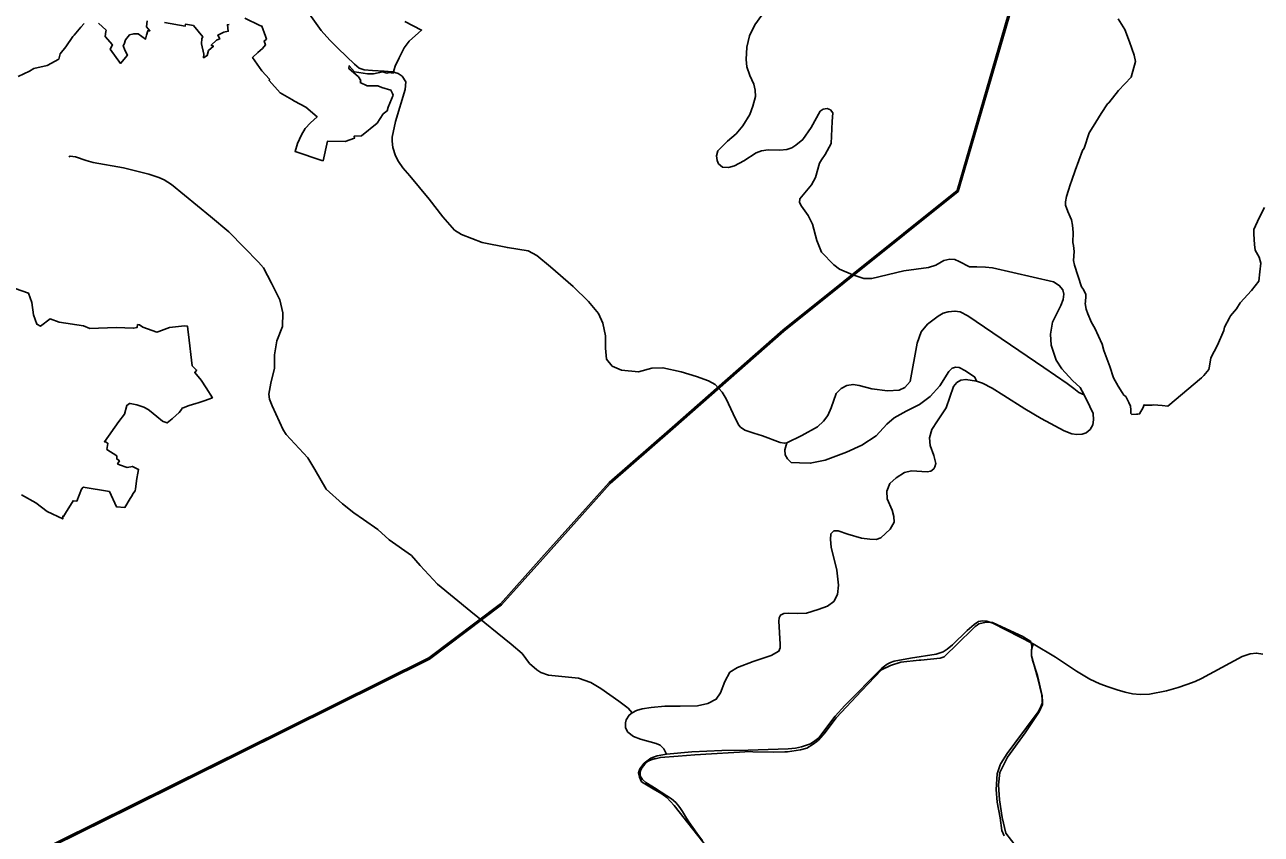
# Model space of a CAD drawing. Extents: x -789162 to -606354, y -1062736 to -945481.
# Drawn here: x -672207 to -668898, y -992852 to -990684 of the extents above; entities that cross this region are included whole.
import ezdxf

# ---------------------------------------------------------------- set-up
doc = ezdxf.new("R2010")
doc.units = 0
for name, color, linetype in [('_SIRSI VZTAHY_ELEKTRICKE VEDENI VN 110 kV S', 7, 'Continuous'), ('_SIRSI VZTAHY_OP vodnich zdroju II stupne', 7, 'Continuous'), ('_SIRSI VZTAHY_SILNICE II TRIDY_STAV', 7, 'Continuous'), ('_SIRSI VZTAHY_SILNICE III TRIDY_STAV', 7, 'Continuous'), ('_SIRSI VZTAHY_USES_NRBC_S', 7, 'Continuous')]:
    doc.layers.add(name, color=color, linetype=linetype)

msp = doc.modelspace()

# ---------------------------------------------------------------- linework, layer by layer
at = {"layer": '_SIRSI VZTAHY_ELEKTRICKE VEDENI VN 110 kV S'}
for points in [[(-669540.1, -990536.5), (-669585.1, -990691.9), (-669649.3, -990912.8), (-669712, -991128.2), (-669855.3, -991243.1), (-670177.9, -991501.7), (-670474.5, -991762.5), (-670643, -991910.2), (-670824, -992112), (-670934.3, -992235.1), (-671126.2, -992379.9), (-671504.7, -992567.7), (-671923, -992775.5), (-672203.9, -992914.7)], [(-669540.1, -990536.5), (-669585.1, -990691.9), (-669649.3, -990912.8), (-669712, -991128.2), (-669855.3, -991243.1), (-670177.9, -991501.7), (-670474.5, -991762.5), (-670643, -991910.2), (-670824, -992112), (-670934.3, -992235.1), (-671126.2, -992379.9), (-671504.7, -992567.7), (-671923, -992775.5), (-672203.9, -992914.7)], [(-669536.3, -990537.6), (-669581.3, -990693), (-669645.5, -990913.9), (-669708.5, -991130.5), (-669852.8, -991246.2), (-670175.3, -991504.8), (-670471.9, -991765.5), (-670640.2, -991913.1), (-670821, -992114.7), (-670931.5, -992238.1), (-671124.1, -992383.3), (-671502.9, -992571.3), (-671921.3, -992779.1), (-672200.3, -992917.4)], [(-669536.3, -990537.6), (-669581.3, -990693), (-669645.5, -990913.9), (-669708.5, -991130.5), (-669852.8, -991246.2), (-670175.3, -991504.8), (-670471.9, -991765.5), (-670640.2, -991913.1), (-670821, -992114.7), (-670931.5, -992238.1), (-671124.1, -992383.3), (-671502.9, -992571.3), (-671921.3, -992779.1), (-672200.3, -992917.4)]]:
    msp.add_lwpolyline(points, dxfattribs=at)
at = {"layer": '_SIRSI VZTAHY_OP vodnich zdroju II stupne'}
for points in [[(-668888.9, -991173.9), (-668903.4, -991201), (-668917.9, -991232.4), (-668917.8, -991245.1), (-668915.3, -991272.2), (-668913.7, -991287.7), (-668903, -991306.2), (-668899.1, -991323), (-668901.6, -991345.9), (-668904.2, -991371), (-668923.4, -991396.1), (-668954.5, -991429.1), (-668963.6, -991444.8), (-668980.1, -991463.8), (-668982.5, -991469.4), (-668995.9, -991494.4), (-668998.1, -991502.8), (-669015, -991542.5), (-669032.4, -991575.8), (-669036.3, -991598.2), (-669038.2, -991607.7), (-669051.4, -991623.1), (-669057.4, -991629.3), (-669147.5, -991705.8), (-669163.2, -991703.8), (-669186.2, -991702.3), (-669189.9, -991703.3), (-669208.1, -991703), (-669211.1, -991701.8), (-669211.6, -991703.4), (-669213.5, -991709.6), (-669223.3, -991726.5), (-669228.3, -991727.2), (-669231.8, -991727.2), (-669243.6, -991727.8), (-669246.6, -991725.2), (-669246.8, -991715.2), (-669247.3, -991705.2), (-669252.1, -991695.5), (-669259.9, -991679.9), (-669265.3, -991675.8), (-669269.8, -991668.7), (-669280.6, -991651.8), (-669292.9, -991630), (-669302.6, -991599.8), (-669318.8, -991556.4), (-669323.5, -991539.3), (-669342.9, -991496.8), (-669351.9, -991481.7), (-669362, -991458.4), (-669366.1, -991446.1), (-669368.6, -991430.8), (-669368.4, -991426.4), (-669367.1, -991410.8), (-669367, -991406.8), (-669373.5, -991393.2), (-669378.9, -991385.8), (-669397.8, -991327.7), (-669400.4, -991315.9), (-669398.1, -991291.5), (-669400.5, -991274.9), (-669401.8, -991267.6), (-669401.2, -991240.1), (-669402.7, -991221.2), (-669405.1, -991206.7), (-669408.8, -991198.6), (-669415.2, -991184), (-669421.8, -991167.2), (-669421.6, -991158.6), (-669418.9, -991143.7), (-669413.9, -991127), (-669409.1, -991112.9), (-669404.7, -991100), (-669395.5, -991074.1), (-669375.8, -991020.8), (-669371.9, -991014.4), (-669357.8, -990973.8), (-669347.6, -990956.2), (-669325.9, -990922.1), (-669308.9, -990896.2), (-669305.6, -990893.1), (-669279.8, -990860.2), (-669245.6, -990824.2), (-669234.6, -990782.4), (-669237.6, -990765.9), (-669250.2, -990729.8), (-669263.1, -990697), (-669280.9, -990668)], [(-670393.2, -992869.7), (-670408, -992849.6), (-670429.9, -992818.6), (-670430, -992818.4), (-670436.1, -992808.8), (-670447.2, -992791.3), (-670452.4, -992783), (-670456.9, -992777.3), (-670461.3, -992771.5), (-670464.9, -992766.9), (-670476.5, -992757), (-670489.1, -992748.8), (-670503.8, -992739.3), (-670512, -992734), (-670517, -992730.8), (-670544.9, -992713.5), (-670553.8, -992705.8), (-670559.3, -992697.5), (-670560.1, -992692.8), (-670559.9, -992686.8), (-670559.3, -992682.2), (-670557.1, -992677.8), (-670555, -992673.4), (-670547.7, -992664.5), (-670541.4, -992658.4), (-670539.1, -992656.1), (-670531.1, -992652.8), (-670522.9, -992650.4), (-670520.6, -992649.8), (-670520.3, -992649.7), (-670505.9, -992646.1), (-670458.4, -992642.9), (-670413.5, -992639.7), (-670265, -992630.4), (-670264.7, -992630.4), (-670258.5, -992631.2), (-670202, -992632.5), (-670173, -992631.5), (-670165.3, -992631.2), (-670130.5, -992625.9), (-670114.3, -992621.6), (-670096.8, -992611.1), (-670086.9, -992603.9), (-670083.1, -992599.7), (-670070.6, -992586.2), (-670068.5, -992583.9), (-670038.5, -992543.7), (-670035.5, -992540.7), (-669968, -992467.6), (-669914.2, -992411.7), (-669890.4, -992399.8), (-669862.4, -992390.8), (-669813.7, -992386), (-669808.9, -992385.6), (-669756.7, -992380.4), (-669746.2, -992376.6), (-669738.8, -992370.2), (-669716.3, -992347.4), (-669663.8, -992295.3), (-669658.3, -992291.8), (-669653.3, -992288.5), (-669634, -992283.8), (-669616.9, -992285.2), (-669568.4, -992307.7), (-669536, -992322.8), (-669533.4, -992323.9), (-669514, -992335.9), (-669513, -992344), (-669511.5, -992348.9), (-669512.4, -992366.5), (-669512.3, -992375.4), (-669510.2, -992386.3), (-669496.5, -992427.1), (-669483.9, -992481.4), (-669483.4, -992498), (-669488.7, -992513), (-669494.6, -992523.8), (-669557.4, -992608.2), (-669578.1, -992636.2), (-669594.9, -992662.7), (-669596.4, -992666.3), (-669604.7, -992690.1), (-669607.2, -992732.3), (-669604.9, -992766.2), (-669596.1, -992808.3), (-669591.6, -992841.7), (-669585.6, -992856.5)]]:
    msp.add_lwpolyline(points, dxfattribs=at)
at = {"layer": '_SIRSI VZTAHY_SILNICE II TRIDY_STAV'}
for points in [[(-671476.1, -990611.1), (-671414, -990699.9), (-671391, -990725.3), (-671368.3, -990747.8), (-671325.2, -990789.6), (-671312.2, -990800), (-671298.5, -990804.8), (-671276.8, -990806.8), (-671245, -990808.4), (-671223.1, -990810.5), (-671207.5, -990815), (-671197.4, -990822.2), (-671187.8, -990837.4), (-671189.5, -990857.8), (-671215.1, -990943.1), (-671223.9, -990985.2), (-671223.9, -990995.8), (-671222.3, -991013.2), (-671215.3, -991035.4), (-671206.9, -991050.5), (-671195.8, -991066.9), (-671176.6, -991089.1), (-671125, -991151.4), (-671088.1, -991198.3), (-671057.4, -991234.1), (-671038.2, -991246.2), (-670983.2, -991266.9), (-670915.6, -991281), (-670859.6, -991289.6), (-670836.9, -991302.2), (-670800.3, -991332.6), (-670739.2, -991385.1), (-670698.1, -991425.7), (-670672, -991457.1), (-670660.4, -991483.3), (-670652.8, -991517.1), (-670652.8, -991550.4), (-670650.3, -991580.1), (-670634.7, -991598.3), (-670610.5, -991609.4), (-670564.5, -991613.9), (-670529.2, -991603.8), (-670499, -991602.5), (-670450.5, -991613.4), (-670409.2, -991626), (-670377.4, -991637.6), (-670359.2, -991647.7), (-670340.6, -991668.4), (-670330, -991686.1), (-670311.3, -991725.9), (-670297, -991755.4), (-670291.2, -991762), (-670279.8, -991769.9), (-670255.5, -991777.9), (-670232.9, -991785.1), (-670185.8, -991803.2), (-670173.4, -991805), (-670167.8, -991803.9)], [(-670167.8, -991803.9), (-670127.7, -991784.2), (-670085.3, -991761.2), (-670069.7, -991746.1), (-670057.6, -991731), (-670048.9, -991710.4), (-670035.4, -991671.8), (-670022.4, -991658.3), (-670006.5, -991650.6), (-669990.1, -991647.2), (-669973.5, -991650.1), (-669940.4, -991658.8), (-669898.3, -991664.8), (-669866.8, -991663.1), (-669851.7, -991655.2), (-669837.2, -991639.2), (-669819, -991536.8), (-669807.9, -991506.5), (-669791.4, -991486), (-669762.4, -991464.4), (-669749, -991456.8), (-669735.5, -991452.6), (-669717.8, -991450.8), (-669703.1, -991453.3), (-669682.9, -991463.5), (-669480, -991602.3), (-669417, -991645), (-669399.5, -991658.5), (-669385.8, -991668.7), (-669371.9, -991675.6)], [(-669659.4, -991639), (-669688.2, -991633.9), (-669701.7, -991636.3), (-669712.3, -991642.4), (-669721.6, -991653.3), (-669741.3, -991709.8), (-669764.5, -991744.6), (-669779.1, -991767.8), (-669785.7, -991790.5), (-669784.2, -991810.7), (-669774.1, -991837.9), (-669768.5, -991859.1), (-669771, -991868.1), (-669774.2, -991873.1), (-669781.9, -991879.5), (-669792, -991881.7), (-669834.1, -991879.1), (-669852.4, -991883.5), (-669874.8, -991897.4), (-669891.6, -991912.6), (-669900, -991933), (-669898.6, -991953.4), (-669885.4, -991983.8), (-669880.7, -992001.2), (-669880.6, -992016.2), (-669890.6, -992035.2), (-669915.6, -992058.1), (-669928.5, -992062.3), (-669945.4, -992062), (-669967.9, -992058.9), (-670003.9, -992048.3), (-670030.5, -992039.7), (-670041.4, -992039.7), (-670049.5, -992047.2), (-670050.4, -992062.6), (-670048.6, -992083.5), (-670034.1, -992144.7), (-670029.1, -992184.7), (-670031.9, -992209.7), (-670041.4, -992228.3), (-670059.1, -992241.4), (-670083.6, -992250.2), (-670115.2, -992259.7), (-670138.8, -992261.3), (-670162.6, -992260.2), (-670175.6, -992261), (-670184.6, -992265.2), (-670188.1, -992272.4), (-670188.6, -992281.4), (-670185, -992342.9), (-670185.1, -992352.8), (-670188.7, -992361.8), (-670209.7, -992373.6), (-670258, -992389.2), (-670299.7, -992405.3), (-670320, -992418.2), (-670333.3, -992443.1), (-670345, -992473.3), (-670356.3, -992490.7), (-670379, -992501.7), (-670406.4, -992508), (-670452.6, -992509.2), (-670494.3, -992509.3), (-670531.1, -992512.5), (-670555, -992516.4), (-670570.1, -992520.6), (-670581.2, -992526.9)], [(-669371.9, -991675.6), (-669356.9, -991706.2), (-669347.3, -991725.4), (-669346.3, -991742.6), (-669348.4, -991755.2), (-669355.4, -991767.8), (-669366.5, -991777.4), (-669377.1, -991781), (-669391.6, -991781.8), (-669404.6, -991779.7), (-669425.5, -991771.5), (-669487.1, -991738.5), (-669530.5, -991712.8), (-669586.6, -991677.3), (-669617.6, -991657.7), (-669643.4, -991643.7), (-669659.4, -991639)], [(-670489.2, -992637.2), (-670421.5, -992631.6), (-670341.7, -992627.8), (-670270.9, -992626.5), (-670164, -992623.6), (-670144.7, -992621.3), (-670128.4, -992617.9), (-670104.2, -992610.2), (-670092.6, -992601.7), (-670082.3, -992594.3), (-670038.2, -992535.8), (-670012.6, -992507.7), (-669913.1, -992407.4), (-669898.6, -992396.4), (-669889.9, -992392.3), (-669880.1, -992388.7), (-669836.1, -992380.7), (-669767.9, -992369.9), (-669749.4, -992363.3), (-669738, -992356.4), (-669723.7, -992345), (-669684.8, -992306.6), (-669666.3, -992290.5), (-669654.2, -992282.6), (-669643.6, -992280.5), (-669631.9, -992281), (-669616.1, -992286.6), (-669508.2, -992341.7)], [(-669508.2, -992341.7), (-669448.7, -992378.2), (-669392.3, -992415.4), (-669356.1, -992437.1), (-669329.5, -992449.3), (-669307.7, -992457.6), (-669283.6, -992465.6), (-669261.5, -992472), (-669241.9, -992475.7), (-669221.3, -992477.6), (-669196.4, -992476.7), (-669151.5, -992468), (-669120, -992458.8), (-669096.7, -992451.4), (-669074.5, -992442.7), (-669058, -992435.3), (-668948.9, -992376.3), (-668927.3, -992368.6), (-668910.1, -992366.7), (-668893.7, -992369.7)], [(-670581.2, -992526.9), (-670589.3, -992533), (-670597.3, -992545.3), (-670599.8, -992553.3), (-670599.1, -992566.8), (-670593.2, -992578.3), (-670577.8, -992590.4), (-670559, -992597.5), (-670516.9, -992608.8), (-670506.6, -992613.6), (-670497, -992623.2), (-670489.2, -992637.2)], [(-670369.2, -992902.2), (-670468.7, -992775.2), (-670488.4, -992753.5), (-670502.3, -992743.7), (-670521.2, -992733), (-670556.7, -992711.6), (-670562.1, -992699), (-670564.2, -992688), (-670560.9, -992676.8), (-670549.7, -992661.9), (-670531.2, -992648.7), (-670514.6, -992642.1), (-670489.2, -992637.2)]]:
    msp.add_lwpolyline(points, dxfattribs=at)
at = {"layer": '_SIRSI VZTAHY_SILNICE III TRIDY_STAV'}
for points in [[(-669371.9, -991675.6), (-669382.2, -991655.7), (-669402.5, -991636.9), (-669431.3, -991606), (-669446.9, -991582.2), (-669459.8, -991542), (-669461.6, -991512.9), (-669456.8, -991480.9), (-669434.5, -991436.2), (-669428, -991419.7), (-669426, -991405.4), (-669428.7, -991393.8), (-669438.3, -991382.2), (-669453.6, -991372.3), (-669617, -991335.4), (-669635.3, -991333.4), (-669658.8, -991332.4), (-669679, -991332.8), (-669706.2, -991318.5), (-669717.8, -991312.9), (-669730.8, -991311.9), (-669747.4, -991315.5), (-669768.6, -991327.8), (-669788.6, -991333.9), (-669854.5, -991343.5), (-669940, -991363.3), (-669961, -991363.3), (-669990.9, -991354.2), (-670026.1, -991338.7), (-670041.9, -991327.1), (-670074.9, -991293.1), (-670087.6, -991261.9), (-670099, -991218.4), (-670110.2, -991195), (-670128.7, -991169.8), (-670133.8, -991159.8), (-670132.6, -991150.7), (-670124.2, -991139.6), (-670101.7, -991113), (-670090.6, -991093), (-670080.5, -991055.1), (-670074.7, -991045.6), (-670064.7, -991031.6), (-670048.5, -991002), (-670046.4, -990942.8), (-670044.8, -990920.2), (-670050.8, -990912.3), (-670059.8, -990908.6), (-670070.4, -990909.9), (-670078.3, -990915.8), (-670102.5, -990959), (-670124.8, -990991.2), (-670143, -991006.8), (-670154.2, -991013.6), (-670167.2, -991018.4), (-670186.4, -991020.4), (-670217.3, -991019.5), (-670235.2, -991021.7), (-670249.9, -991027.3), (-670282.2, -991048.5), (-670307.4, -991061.9), (-670323.7, -991066.7), (-670339.6, -991065.4), (-670350.6, -991056.2), (-670354.2, -991048), (-670355.6, -991035.6), (-670352.3, -991021.7), (-670326.4, -990996.3), (-670303.5, -990976.1), (-670285.6, -990954.7), (-670266.4, -990924.5), (-670258.4, -990902.3), (-670251.4, -990876.1), (-670252.1, -990859.5), (-670255.8, -990843.5), (-670266.7, -990819.7), (-670274.3, -990796.5), (-670276.3, -990777.3), (-670274.6, -990744.6), (-670267.6, -990713.6), (-670253.4, -990684.6), (-670234.5, -990658.6)], [(-670581.2, -992526.9), (-670592.5, -992514.8), (-670617.3, -992495.9), (-670665.7, -992461.4), (-670692.4, -992445.5), (-670725.3, -992434.4), (-670805.4, -992426.2), (-670826.4, -992418.6), (-670836.8, -992411.7), (-670856.6, -992394.6), (-670876.1, -992368.2), (-670905.2, -992343.1), (-671013.5, -992255.8), (-671103, -992182.5), (-671149.1, -992132.3), (-671172.2, -992105.3), (-671232.2, -992063.7), (-671262.1, -992035.7), (-671301.1, -992009.1), (-671326.8, -991991.3), (-671357, -991967.2), (-671400.9, -991928.2), (-671431, -991875.1), (-671449.7, -991844), (-671508.1, -991781.8), (-671516.1, -991768.7), (-671545.3, -991704.9), (-671552.6, -991686.8), (-671554.2, -991673.2), (-671548.8, -991643.6), (-671538.6, -991603.8), (-671538.8, -991568.5), (-671533, -991531), (-671517.4, -991492), (-671516.8, -991456), (-671524.8, -991421.1), (-671546.9, -991375.9), (-671568.5, -991335), (-671582, -991319.6), (-671620.5, -991281), (-671661.2, -991238.8), (-671709.8, -991197.4), (-671814.8, -991112.1), (-671833.9, -991099.4), (-671848.5, -991093.1), (-671875.6, -991084.7), (-671943.4, -991067.7), (-672024.4, -991053.2), (-672043.2, -991047.3), (-672071.6, -991037.8), (-672085.8, -991036), (-672089.5, -991037.8)], [(-670167.8, -991803.9), (-670172.8, -991822.9), (-670172.4, -991836.3), (-670165.8, -991847.1), (-670156.1, -991856.3), (-670133.5, -991857.3), (-670104.9, -991858.5), (-670064.9, -991850.3), (-670007.5, -991828.7), (-669966.8, -991809.7), (-669928.7, -991784.9), (-669899.9, -991753.4), (-669880.3, -991736.7), (-669848.4, -991719.4), (-669812.4, -991700.9), (-669784.1, -991679.6), (-669758, -991651.2), (-669733.6, -991612.6), (-669724.6, -991603.6), (-669715, -991601.2), (-669706.4, -991602.3), (-669689.2, -991610.7), (-669664.7, -991628), (-669659.4, -991639)], [(-669508.2, -992341.7), (-669512.4, -992358.4), (-669513, -992374.6), (-669496.5, -992431.4), (-669485.1, -992479.3), (-669483.1, -992504.5), (-669492.5, -992524.6), (-669529.5, -992580.6), (-669576.8, -992645.7), (-669597.5, -992686.3), (-669601.3, -992719.7), (-669598.3, -992760.3), (-669591.4, -992807.4), (-669581.6, -992849.6), (-669551, -992888.2)]]:
    msp.add_lwpolyline(points, dxfattribs=at)
at = {"layer": '_SIRSI VZTAHY_USES_NRBC_S'}
for points in [[(-672048.2, -990680.6), (-672057.2, -990690.3), (-672075.1, -990711.7), (-672078.3, -990716), (-672097.2, -990743), (-672112.5, -990761.9), (-672116.1, -990775.9), (-672147.4, -990792.9), (-672182.8, -990801), (-672195.1, -990808.1), (-672225, -990823.1)], [(-671879.9, -990673.8), (-671881.8, -990689.8), (-671872.6, -990700.4), (-671878.1, -990700.1), (-671881.2, -990712.2), (-671884.2, -990722.4), (-671904, -990708.8), (-671915.6, -990708.1), (-671927.4, -990711.4), (-671937.7, -990724.4), (-671941.5, -990736.5), (-671943.9, -990740.1), (-671939.2, -990752.4), (-671932.7, -990765.7), (-671951.1, -990787.6), (-671978.5, -990749.8), (-671972.6, -990737.8), (-671992.4, -990715.3), (-671990.6, -990702.1), (-671989.3, -990698.9), (-672010.1, -990679.9)], [(-671660.6, -990683.3), (-671664.9, -990684.2), (-671662.7, -990701.5), (-671674.6, -990704.2), (-671690.9, -990712.1), (-671685.6, -990721.9), (-671694.2, -990725.2), (-671708.2, -990739.1), (-671702.4, -990741.9), (-671715.2, -990753.1), (-671719, -990766.6), (-671728.7, -990772.4), (-671727.7, -990763), (-671734.2, -990734.8), (-671733.6, -990720.7), (-671731.1, -990716.1), (-671756.1, -990685.9), (-671777.2, -990682.9), (-671777.8, -990687.9), (-671832.9, -990678.3)], [(-671189.8, -990675.1), (-671145.2, -990698.3), (-671153.5, -990705.8), (-671178.6, -990727.9), (-671191.6, -990745.5), (-671205.3, -990772.3), (-671215.9, -990795.4), (-671218.2, -990803.8), (-671221.3, -990813.7), (-671232.6, -990812.2), (-671237.8, -990813.5), (-671248.6, -990810.6), (-671273.6, -990815.4), (-671276.4, -990815.2), (-671289.8, -990815.5), (-671324.6, -990809.9), (-671338.8, -990793.7), (-671339.9, -990801.7), (-671314.2, -990823.3), (-671307.9, -990833.2), (-671309.4, -990839.2), (-671290.9, -990847.4), (-671262.2, -990847.6), (-671251.8, -990852), (-671227.1, -990858.9), (-671222.9, -990868.1), (-671221.7, -990872.8), (-671234.6, -990905.1), (-671237.5, -990914.3), (-671247.6, -990922.8), (-671264.2, -990948.1), (-671305.9, -990981.2), (-671325.7, -990982.7), (-671325, -990988), (-671349.6, -990996.9), (-671397.1, -990995.9), (-671408.8, -991048.2), (-671412.4, -991048.1), (-671483.7, -991023.5), (-671477.2, -991001.8), (-671466.2, -990978.9), (-671457.1, -990962.3), (-671442.9, -990946.5), (-671425.1, -990930.6), (-671454.7, -990905.2), (-671485.1, -990888.5), (-671492.4, -990884.6), (-671523.4, -990866.2), (-671553.1, -990833.3), (-671552.2, -990829.9), (-671572.8, -990807.6), (-671597.4, -990771.7), (-671583.4, -990758.7), (-671571.4, -990748.1), (-671563.3, -990737.9), (-671566.8, -990727.8), (-671559.9, -990722.4), (-671562.9, -990714.9), (-671573.2, -990687.7), (-671578.1, -990685.8), (-671618.4, -990666.2)], [(-672233.5, -991390.1), (-672197.1, -991403.3), (-672188.1, -991428.4), (-672183.9, -991461.2), (-672175.4, -991486.4), (-672165, -991491), (-672139.4, -991471.8), (-672114.9, -991480.7), (-672050.2, -991490.1), (-672033.1, -991497.7), (-671963, -991495), (-671916.2, -991497), (-671906.1, -991494.6), (-671905.2, -991487.1), (-671900, -991487.7), (-671891.6, -991494.2), (-671853.9, -991507.8), (-671848.4, -991505.2), (-671820, -991494.9), (-671780.2, -991490.4), (-671771.6, -991491.7), (-671769.6, -991507.8), (-671769, -991513.3), (-671759.1, -991597.9), (-671754.2, -991602.6), (-671747.4, -991609), (-671748.9, -991611.2), (-671752.3, -991615.3), (-671735, -991635.6), (-671721.9, -991656.1), (-671705, -991683.2), (-671727.1, -991691), (-671743, -991696.5), (-671749.8, -991698.3), (-671766.9, -991703.6), (-671783.7, -991709.8), (-671786.4, -991710.9), (-671787.7, -991714.4), (-671793.9, -991722.4), (-671812.2, -991739), (-671813.2, -991739.7), (-671826.4, -991750.5), (-671836.6, -991746.5), (-671838.4, -991745.5), (-671854.1, -991733.6), (-671873.1, -991717.3), (-671876.9, -991714.4), (-671888.9, -991708.5), (-671907.2, -991702.1), (-671925.1, -991698.9), (-671927.4, -991698.6), (-671934.4, -991703.8), (-671940.6, -991726.8), (-671955.3, -991746.8), (-671994.3, -991800.8), (-671989.9, -991802.4), (-671984.8, -991805.4), (-671988.1, -991821.3), (-671960.9, -991838.9), (-671961.2, -991846.9), (-671954, -991852.1), (-671958.9, -991860.4), (-671953.9, -991862.6), (-671933.4, -991870.2), (-671919.2, -991866.9), (-671902.8, -991874.9), (-671905.1, -991884.9), (-671907.1, -991898.9), (-671911.2, -991926.8), (-671911.8, -991932.1), (-671915.1, -991936.6), (-671917.1, -991939.9), (-671921.8, -991947.3), (-671925.5, -991953.2), (-671939.5, -991976.8), (-671962.1, -991974.9), (-671980.7, -991934.4), (-672050.7, -991922.4), (-672055.8, -991927.7), (-672067.7, -991960), (-672077.9, -991959.1), (-672098, -991992.6), (-672103.4, -992000.9), (-672105.8, -992000.1), (-672105.9, -992007.4), (-672147.4, -991987.5), (-672177.9, -991964.8), (-672215.8, -991942.9)]]:
    msp.add_lwpolyline(points, dxfattribs=at)

doc.saveas('drawing.dxf')
